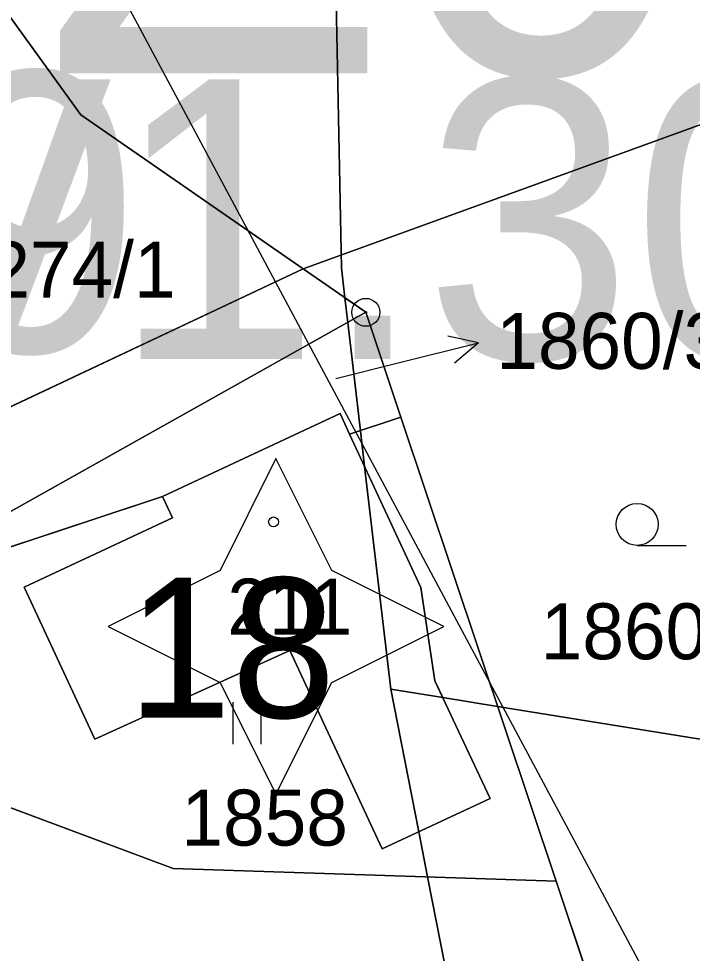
# Model space of a CAD drawing. Extents: x -706130 to -698555, y -971544 to -967260.
# Drawn here: x -703491.39 to -703467.31, y -970502.76 to -970469.35 of the extents above; entities that cross this region are included whole.
import ezdxf

# ---------------------------------------------------------------- set-up
doc = ezdxf.new("R2010")
doc.units = 0
for name, color, linetype in [('Architektonicky cenná stavba S', 7, 'Continuous'), ('BPEJ hranice S', 7, 'Continuous'), ('BPEJ I-II trida ochrany S', 7, 'Continuous'), ('Docházková izochrona - VLAK N', 7, 'Continuous'), ('KN_Budovy', 7, 'Continuous'), ('KN_Budovy_cisla_domovni', 7, 'Continuous'), ('KN_Hranice_parcel', 7, 'Continuous'), ('KN_Parcelni cisla', 7, 'Continuous'), ('KN_Parcelni cisla_sipky', 7, 'Continuous'), ('KN_Polygon parcely', 7, 'Continuous'), ('KN_POZEMKY_13_ZASTAVENA PLOCHA', 7, 'Continuous'), ('KN_POZEMKY_14_OSTATNI PLOCHA', 7, 'Continuous'), ('KN_POZEMKY_5_ZAHRADA', 7, 'Continuous'), ('KN_POZEMKY_7_TTP', 7, 'Continuous'), ('KN_VYUZITI_26_ostatni plocha_jina plocha', 7, 'Continuous'), ('KN_Značky bodu BP', 7, 'Continuous'), ('KN_Značky budov', 7, 'Continuous'), ('KN_Značky kultur', 7, 'Continuous'), ('Plochy N_P ŠRAFY', 7, 'Continuous'), ('Plochy smíšené obytné venkovské N', 7, 'Continuous'), ('Plochy smíšené obytné venkovské S', 7, 'Continuous'), ('Plochy zmen_ zastavitelne plochy', 7, 'Continuous'), ('Plochy zmen_ zastavitelne plochy_ZAKL', 7, 'Continuous'), ('Regulační bloky zastavitelné N', 7, 'Continuous'), ('Regulační bloky zastavěné S', 7, 'Continuous'), ('Regulační bloky_číslo S NEZAPINAT', 7, 'Continuous'), ('Regulační kódy zastavěné S', 7, 'Continuous'), ('VÝŠKOPIS_vrstevnice hlavní', 7, 'Continuous'), ('Zábory hodnocené - plochy', 7, 'Continuous'), ('Zábory hodnocené - plochy popis', 7, 'Continuous')]:
    doc.layers.add(name, color=color, linetype=linetype)

msp = doc.modelspace()

# ---------------------------------------------------------------- linework, layer by layer
at = {"layer": 'Architektonicky cenná stavba S'}
msp.add_lwpolyline([(-703482.191, -970485.077), (-703484.191, -970489.077), (-703488.191, -970491.077), (-703484.191, -970493.077), (-703482.191, -970497.077), (-703480.191, -970493.077), (-703476.191, -970491.077), (-703480.191, -970489.077)], close=True, dxfattribs=at)
at = {"layer": 'BPEJ hranice S'}
for points in [[(-703451.718, -970497.567), (-703463.405, -970495.684), (-703474.271, -970493.933), (-703476.231, -970493.617), (-703478.09, -970493.318), (-703479.022, -970485.365), (-703479.172, -970484.08), (-703479.625, -970480.211), (-703479.728, -970479.331), (-703479.854, -970478.254), (-703480.164, -970462.761), (-703482.022, -970450.367), (-703482.351, -970449.327), (-703483.25, -970446.478), (-703485.739, -970438.593), (-703493.172, -970427.128), (-703499.986, -970419.072), (-703505.975, -970414.578), (-703508.021, -970413.044), (-703511.137, -970410.706), (-703520.985, -970402.049), (-703521.358, -970401.721), (-703526.313, -970392.115)], [(-703482.022, -970450.367), (-703480.164, -970462.761), (-703479.854, -970478.254), (-703479.728, -970479.331), (-703479.625, -970480.211), (-703479.172, -970484.08), (-703479.022, -970485.365), (-703478.09, -970493.318), (-703477.088, -970498.421), (-703476.773, -970500.029), (-703476.143, -970503.233), (-703469.568, -970514.242), (-703468.001, -970516.866), (-703467.496, -970517.617), (-703462.581, -970524.92), (-703455.966, -970534.749), (-703453.553, -970538.19)], [(-703453.553, -970538.19), (-703455.966, -970534.749), (-703462.581, -970524.92), (-703467.496, -970517.617), (-703468.001, -970516.866), (-703469.568, -970514.242), (-703476.143, -970503.233), (-703476.773, -970500.029), (-703477.088, -970498.421), (-703478.09, -970493.318), (-703476.231, -970493.617), (-703474.271, -970493.933), (-703463.405, -970495.684), (-703451.718, -970497.567)]]:
    msp.add_lwpolyline(points, dxfattribs=at)
at = {"layer": 'BPEJ I-II trida ochrany S'}
for p, q in [((-703480.164, -970462.761), (-703479.863, -970477.807)), ((-703479.728, -970479.333), (-703478.98, -970479.85)), ((-703478.98, -970479.85), (-703479.625, -970480.212)), ((-703479.172, -970484.081), (-703479.022, -970485.364)), ((-703479.022, -970485.364), (-703477.01, -970489.68)), ((-703477.01, -970489.68), (-703476.51, -970493.02)), ((-703476.51, -970493.02), (-703476.231, -970493.617)), ((-703476.231, -970493.617), (-703474.271, -970493.933)), ((-703474.271, -970493.933), (-703474.271, -970493.933)), ((-703474.271, -970493.933), (-703463.405, -970495.684))]:
    msp.add_line(p, q, dxfattribs=at)
for points in [[(-703479.863, -970477.807), (-703479.854, -970478.254), (-703479.728, -970479.331), (-703479.728, -970479.333)], [(-703479.625, -970480.212), (-703479.172, -970484.08), (-703479.172, -970484.081)]]:
    msp.add_lwpolyline(points, dxfattribs=at)
at = {"layer": 'Docházková izochrona - VLAK N'}
msp.add_circle((-704165.451, -969778.767), 800, dxfattribs=at)
at = {"layer": 'KN_Budovy'}
msp.add_lwpolyline([(-703488.66, -970495.11), (-703481.69, -970491.94), (-703478.39, -970499.03), (-703474.54, -970497.23), (-703476.51, -970493.02), (-703477.01, -970489.68), (-703479.56, -970484.21), (-703479.9, -970483.47), (-703486.25, -970486.43), (-703485.89, -970487.2), (-703491.19, -970489.67)], close=True, dxfattribs=at)
at = {"layer": 'KN_Hranice_parcel'}
for p, q in [((-703481.22, -970478.3), (-703458.01, -970469.87)), ((-703481.22, -970478.3), (-703478.98, -970479.85)), ((-703478.98, -970479.85), (-703497.21, -970490.07)), ((-703477.73, -970483.6), (-703478.98, -970479.85)), ((-703477.73, -970483.6), (-703479.56, -970484.21)), ((-703472.18, -970500.18), (-703477.73, -970483.6)), ((-703486.25, -970486.43), (-703497.21, -970490.07)), ((-703467.36, -970514.61), (-703472.18, -970500.18))]:
    msp.add_line(p, q, dxfattribs=at)
for points in [[(-703502.87, -970470.9), (-703494.79, -970465.01), (-703489.16, -970472.79), (-703481.22, -970478.3)], [(-703505.55, -970496.22), (-703500.33, -970487.3), (-703481.22, -970478.3)], [(-703479.56, -970484.21), (-703479.9, -970483.47), (-703486.25, -970486.43)], [(-703486.25, -970486.43), (-703485.89, -970487.2), (-703491.19, -970489.67), (-703488.66, -970495.11), (-703481.69, -970491.94), (-703478.39, -970499.03), (-703474.54, -970497.23), (-703476.51, -970493.02), (-703477.01, -970489.68), (-703479.56, -970484.21)], [(-703497.21, -970490.07), (-703494.68, -970496.44), (-703485.86, -970499.73), (-703472.18, -970500.18)]]:
    msp.add_lwpolyline(points, dxfattribs=at)
at = {"layer": 'KN_Parcelni cisla_sipky'}
for p, q in [((-703474.958, -970480.944), (-703476.051, -970480.7)), ((-703477.87, -970481.67), (-703474.958, -970480.944)), ((-703474.958, -970480.944), (-703475.809, -970481.672)), ((-703480.05, -970482.22), (-703477.87, -970481.67))]:
    msp.add_line(p, q, dxfattribs=at)
at = {"layer": 'KN_Polygon parcely'}
for points in [[(-703516.38, -970442.15), (-703528.66, -970446.81), (-703539.12, -970446.53), (-703530.1, -970456.69), (-703515.65, -970445.75), (-703510.95, -970451.95), (-703506.85, -970457.07), (-703499.66, -970466.07), (-703504.25, -970469.74), (-703503.16, -970471.11), (-703502.87, -970470.9), (-703494.79, -970465.01), (-703489.16, -970472.79), (-703481.22, -970478.3), (-703458.01, -970469.87), (-703455.3, -970456.92), (-703480.87, -970449.81), (-703487.8, -970447.55)], [(-703510.1, -970487.3), (-703506.19, -970495.76), (-703505.55, -970496.22), (-703500.33, -970487.3), (-703481.22, -970478.3), (-703489.16, -970472.79), (-703494.79, -970465.01), (-703502.87, -970470.9), (-703497.59, -970478.19)], [(-703481.22, -970478.3), (-703478.98, -970479.85), (-703477.73, -970483.6), (-703472.18, -970500.18), (-703467.36, -970514.61), (-703466.65, -970511.21), (-703458.01, -970469.87)], [(-703496.94, -970502.35), (-703498.44, -970500.19), (-703497.21, -970490.07), (-703478.98, -970479.85), (-703481.22, -970478.3), (-703500.33, -970487.3), (-703505.55, -970496.22)], [(-703478.98, -970479.85), (-703497.21, -970490.07), (-703486.25, -970486.43), (-703479.9, -970483.47), (-703479.56, -970484.21), (-703477.73, -970483.6)], [(-703476.51, -970493.02), (-703477.01, -970489.68), (-703479.56, -970484.21), (-703479.9, -970483.47), (-703486.25, -970486.43), (-703485.89, -970487.2), (-703491.19, -970489.67), (-703488.66, -970495.11), (-703481.69, -970491.94), (-703478.39, -970499.03), (-703474.54, -970497.23)], [(-703485.86, -970499.73), (-703472.18, -970500.18), (-703477.73, -970483.6), (-703479.56, -970484.21), (-703477.01, -970489.68), (-703476.51, -970493.02), (-703474.54, -970497.23), (-703478.39, -970499.03), (-703481.69, -970491.94), (-703488.66, -970495.11), (-703491.19, -970489.67), (-703485.89, -970487.2), (-703486.25, -970486.43), (-703497.21, -970490.07), (-703494.68, -970496.44)], [(-703467.36, -970514.61), (-703472.18, -970500.18), (-703485.86, -970499.73), (-703494.68, -970496.44), (-703497.21, -970490.07), (-703498.44, -970500.19), (-703496.94, -970502.35), (-703491.58, -970504.61), (-703477.81, -970512.87)]]:
    msp.add_lwpolyline(points, close=True, dxfattribs=at)
at = {"layer": 'KN_POZEMKY_13_ZASTAVENA PLOCHA'}
for p, q in [((-703486.25, -970486.43), (-703479.9, -970483.47)), ((-703479.9, -970483.47), (-703479.56, -970484.21)), ((-703479.56, -970484.21), (-703477.01, -970489.68)), ((-703485.89, -970487.2), (-703486.25, -970486.43)), ((-703491.19, -970489.67), (-703485.89, -970487.2)), ((-703488.66, -970495.11), (-703491.19, -970489.67)), ((-703477.01, -970489.68), (-703476.51, -970493.02)), ((-703481.69, -970491.94), (-703488.66, -970495.11)), ((-703478.39, -970499.03), (-703481.69, -970491.94)), ((-703476.51, -970493.02), (-703474.54, -970497.23)), ((-703474.54, -970497.23), (-703478.39, -970499.03))]:
    msp.add_line(p, q, dxfattribs=at)
at = {"layer": 'KN_POZEMKY_14_OSTATNI PLOCHA'}
for p, q in [((-703494.79, -970465.01), (-703489.16, -970472.79)), ((-703489.16, -970472.79), (-703481.22, -970478.3)), ((-703481.22, -970478.3), (-703500.33, -970487.3)), ((-703500.33, -970487.3), (-703481.22, -970478.3)), ((-703481.22, -970478.3), (-703478.98, -970479.85)), ((-703478.98, -970479.85), (-703497.21, -970490.07))]:
    msp.add_line(p, q, dxfattribs=at)
at = {"layer": 'KN_POZEMKY_5_ZAHRADA'}
for p, q in [((-703489.16, -970472.79), (-703494.79, -970465.01)), ((-703481.22, -970478.3), (-703458.01, -970469.87)), ((-703458.01, -970469.87), (-703481.22, -970478.3)), ((-703481.22, -970478.3), (-703489.16, -970472.79)), ((-703478.98, -970479.85), (-703481.22, -970478.3)), ((-703477.73, -970483.6), (-703478.98, -970479.85)), ((-703472.18, -970500.18), (-703477.73, -970483.6)), ((-703494.68, -970496.44), (-703485.86, -970499.73)), ((-703485.86, -970499.73), (-703472.18, -970500.18)), ((-703467.36, -970514.61), (-703472.18, -970500.18)), ((-703472.18, -970500.18), (-703467.36, -970514.61))]:
    msp.add_line(p, q, dxfattribs=at)
at = {"layer": 'KN_POZEMKY_7_TTP'}
for p, q in [((-703497.21, -970490.07), (-703478.98, -970479.85)), ((-703478.98, -970479.85), (-703477.73, -970483.6)), ((-703479.9, -970483.47), (-703486.25, -970486.43)), ((-703479.56, -970484.21), (-703479.9, -970483.47)), ((-703479.56, -970484.21), (-703477.73, -970483.6)), ((-703477.73, -970483.6), (-703479.56, -970484.21)), ((-703477.73, -970483.6), (-703472.18, -970500.18)), ((-703477.01, -970489.68), (-703479.56, -970484.21)), ((-703497.21, -970490.07), (-703486.25, -970486.43)), ((-703486.25, -970486.43), (-703497.21, -970490.07)), ((-703486.25, -970486.43), (-703485.89, -970487.2)), ((-703485.89, -970487.2), (-703491.19, -970489.67)), ((-703491.19, -970489.67), (-703488.66, -970495.11)), ((-703476.51, -970493.02), (-703477.01, -970489.68)), ((-703488.66, -970495.11), (-703481.69, -970491.94)), ((-703481.69, -970491.94), (-703478.39, -970499.03)), ((-703474.54, -970497.23), (-703476.51, -970493.02)), ((-703485.86, -970499.73), (-703494.68, -970496.44)), ((-703478.39, -970499.03), (-703474.54, -970497.23)), ((-703472.18, -970500.18), (-703485.86, -970499.73))]:
    msp.add_line(p, q, dxfattribs=at)
at = {"layer": 'KN_VYUZITI_26_ostatni plocha_jina plocha'}
for p, q in [((-703494.79, -970465.01), (-703489.16, -970472.79)), ((-703489.16, -970472.79), (-703481.22, -970478.3)), ((-703481.22, -970478.3), (-703500.33, -970487.3)), ((-703500.33, -970487.3), (-703481.22, -970478.3)), ((-703481.22, -970478.3), (-703478.98, -970479.85)), ((-703478.98, -970479.85), (-703497.21, -970490.07))]:
    msp.add_line(p, q, dxfattribs=at)
at = {"layer": 'KN_Značky bodu BP'}
for radius in [0.5, 0.0303]:
    msp.add_circle((-703478.98, -970479.85), radius, dxfattribs=at)
at = {"layer": 'KN_Značky budov'}
msp.add_circle((-703482.277, -970487.339), 0.175, dxfattribs=at)
at = {"layer": 'KN_Značky kultur'}
for p, q in [((-703469.283, -970488.18), (-703467.533, -970488.18)), ((-703483.721, -970495.28), (-703483.721, -970493.78)), ((-703482.72, -970495.28), (-703482.72, -970493.78))]:
    msp.add_line(p, q, dxfattribs=at)
msp.add_circle((-703469.283, -970487.43), 0.75, dxfattribs=at)
at = {"layer": 'Plochy N_P ŠRAFY'}
for p, q in [((-703481.22, -970478.3), (-703478.98, -970479.85)), ((-703478.98, -970479.85), (-703477.73, -970483.6)), ((-703477.73, -970483.6), (-703472.18, -970500.18)), ((-703472.18, -970500.18), (-703485.86, -970499.73))]:
    msp.add_line(p, q, dxfattribs=at)
for points in [[(-703494.79, -970465.01), (-703489.16, -970472.79), (-703481.22, -970478.3)], [(-703485.86, -970499.73), (-703494.68, -970496.44), (-703497.21, -970490.07)]]:
    msp.add_lwpolyline(points, dxfattribs=at)
at = {"layer": 'Plochy smíšené obytné venkovské N'}
for p, q in [((-703481.22, -970478.3), (-703478.98, -970479.85)), ((-703478.98, -970479.85), (-703477.73, -970483.6)), ((-703477.73, -970483.6), (-703472.18, -970500.18)), ((-703472.18, -970500.18), (-703485.86, -970499.73))]:
    msp.add_line(p, q, dxfattribs=at)
for points in [[(-703494.79, -970465.01), (-703489.16, -970472.79), (-703481.22, -970478.3)], [(-703485.86, -970499.73), (-703494.68, -970496.44), (-703497.21, -970490.07)]]:
    msp.add_lwpolyline(points, dxfattribs=at)
at = {"layer": 'Plochy smíšené obytné venkovské S'}
for p, q in [((-703478.98, -970479.85), (-703481.22, -970478.3)), ((-703477.73, -970483.6), (-703478.98, -970479.85)), ((-703472.18, -970500.18), (-703477.73, -970483.6))]:
    msp.add_line(p, q, dxfattribs=at)
for points in [[(-703481.22, -970478.3), (-703489.16, -970472.79), (-703494.79, -970465.01)], [(-703497.21, -970490.07), (-703494.68, -970496.44), (-703485.86, -970499.73), (-703472.18, -970500.18)]]:
    msp.add_lwpolyline(points, dxfattribs=at)
at = {"layer": 'Plochy zmen_ zastavitelne plochy'}
msp.add_lwpolyline([(-703539.12, -970446.53), (-703530.1, -970456.69), (-703515.65, -970445.75), (-703510.95, -970451.95), (-703506.85, -970457.07), (-703499.66, -970466.07), (-703494.79, -970465.01), (-703489.16, -970472.79), (-703481.22, -970478.3), (-703478.98, -970479.85), (-703477.73, -970483.6), (-703472.18, -970500.18), (-703485.86, -970499.73), (-703494.68, -970496.44), (-703497.21, -970490.07), (-703498.44, -970500.19), (-703496.94, -970502.35), (-703505.55, -970496.22), (-703506.19, -970495.76), (-703497.27, -970509.64)], dxfattribs=at)
at = {"layer": 'Plochy zmen_ zastavitelne plochy_ZAKL'}
msp.add_lwpolyline([(-703539.12, -970446.53), (-703530.1, -970456.69), (-703515.65, -970445.75), (-703510.95, -970451.95), (-703506.85, -970457.07), (-703499.66, -970466.07), (-703494.79, -970465.01), (-703489.16, -970472.79), (-703481.22, -970478.3), (-703478.98, -970479.85), (-703477.73, -970483.6), (-703472.18, -970500.18), (-703485.86, -970499.73), (-703494.68, -970496.44), (-703497.21, -970490.07), (-703498.44, -970500.19), (-703496.94, -970502.35), (-703505.55, -970496.22), (-703506.19, -970495.76), (-703497.27, -970509.64)], dxfattribs=at)
at = {"layer": 'Regulační bloky zastavitelné N'}
msp.add_lwpolyline([(-703539.12, -970446.53), (-703530.1, -970456.69), (-703515.65, -970445.75), (-703510.95, -970451.95), (-703506.85, -970457.07), (-703499.66, -970466.07), (-703494.79, -970465.01), (-703489.16, -970472.79), (-703481.22, -970478.3), (-703478.98, -970479.85), (-703477.73, -970483.6), (-703472.18, -970500.18), (-703485.86, -970499.73), (-703494.68, -970496.44), (-703497.21, -970490.07), (-703498.44, -970500.19), (-703496.94, -970502.35), (-703505.55, -970496.22), (-703506.19, -970495.76), (-703497.27, -970509.64)], dxfattribs=at)
at = {"layer": 'Regulační bloky zastavěné S'}
for p, q in [((-703478.98, -970479.85), (-703481.22, -970478.3)), ((-703477.73, -970483.6), (-703478.98, -970479.85)), ((-703472.18, -970500.18), (-703477.73, -970483.6))]:
    msp.add_line(p, q, dxfattribs=at)
for points in [[(-703481.22, -970478.3), (-703489.16, -970472.79), (-703494.79, -970465.01)], [(-703497.21, -970490.07), (-703494.68, -970496.44), (-703485.86, -970499.73), (-703472.18, -970500.18)]]:
    msp.add_lwpolyline(points, dxfattribs=at)
at = {"layer": 'VÝŠKOPIS_vrstevnice hlavní'}
msp.add_lwpolyline([(-703652.014, -970290.78), (-703654.154, -970295.346), (-703654.868, -970299.911), (-703653.584, -970306.617), (-703650.873, -970309.755), (-703633.895, -970319.457), (-703598.512, -970343.283), (-703566.982, -970368.25), (-703547.294, -970385.513), (-703536.736, -970395.786), (-703526.607, -970407.199), (-703515.906, -970420.896), (-703487.515, -970468.833), (-703454.558, -970530.467), (-703434.299, -970564.708), (-703416.75, -970589.818), (-703387.788, -970624.059)], dxfattribs=at)
at = {"layer": 'Zábory hodnocené - plochy'}
msp.add_lwpolyline([(-703539.12, -970446.53), (-703530.1, -970456.69), (-703515.65, -970445.75), (-703510.95, -970451.95), (-703506.85, -970457.07), (-703499.66, -970466.07), (-703494.79, -970465.01), (-703489.16, -970472.79), (-703481.22, -970478.3), (-703478.98, -970479.85), (-703477.73, -970483.6), (-703472.18, -970500.18), (-703485.86, -970499.73), (-703494.68, -970496.44), (-703497.21, -970490.07), (-703498.44, -970500.19), (-703496.94, -970502.35), (-703505.55, -970496.22), (-703506.19, -970495.76), (-703497.27, -970509.64)], dxfattribs=at)

# ---------------------------------------------------------------- texts
at = {"layer": 'KN_Budovy_cisla_domovni'}
msp.add_text('18', height=5, dxfattribs=at).set_placement((-703487.499, -970494.339))
at = {"layer": 'KN_Parcelni cisla'}
for s, p in [('2274/1', (-703493.958, -970479.32)), ('1860/3', (-703474.318, -970481.87)), ('211', (-703483.93, -970491.37)), ('1860/4', (-703472.731, -970492.25)), ('1858', (-703485.57, -970498.91))]:
    msp.add_text(s, height=2, dxfattribs=at).set_placement(p)
at = {"layer": 'Regulační bloky_číslo S NEZAPINAT'}
msp.add_text('009', height=10, dxfattribs=at).set_placement((-703509.305, -970481.261))
at = {"layer": 'Regulační kódy zastavěné S'}
msp.add_text('SV1.30.40', height=10, dxfattribs=at).set_placement((-703505.879, -970481.522))
at = {"layer": 'Zábory hodnocené - plochy popis'}
msp.add_text('Z06', height=15, dxfattribs=at).set_placement((-703490.546, -970471.31))

doc.saveas('drawing.dxf')
